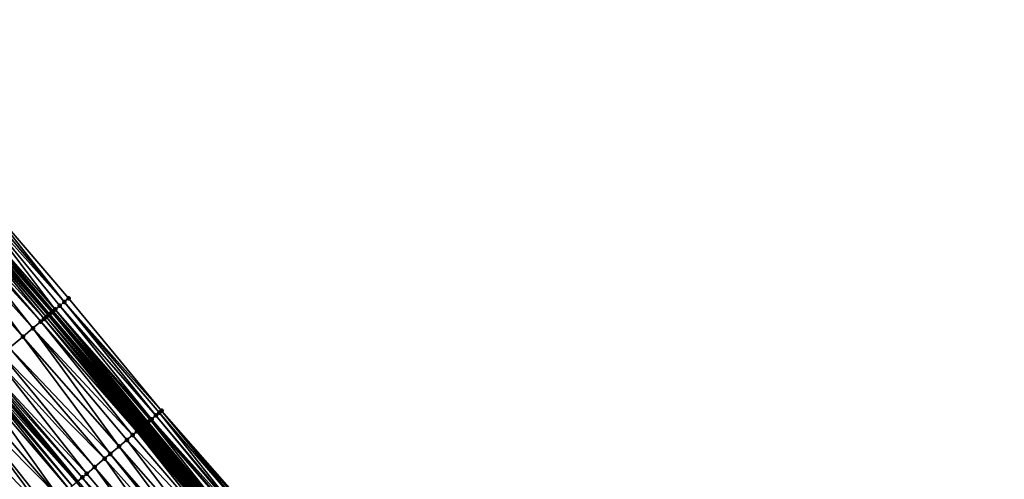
# Model space of a CAD drawing. Header units: feet. Extents: x 2004186 to 2014793, y 836912 to 864902.
# Tile 446 of 656: x 2008191 to 2008326, y 851045 to 851108. Entities that reach past the tile are written whole.
import ezdxf

# ---------------------------------------------------------------- set-up
doc = ezdxf.new("R2010")
doc.units = ezdxf.units.FT
doc.header["$LTSCALE"] = 100
doc.header["$MEASUREMENT"] = 0
for name, color, linetype, lineweight in [('EP_Travel Lane', 5, 'Continuous', 40), ('GPL_Skip Line', 2, 'Continuous', 40), ('Road Shots', 4, 'Continuous', 200), ('Road X-Section', 30, 'Continuous', 13)]:
    doc.layers.add(name, color=color, linetype=linetype, lineweight=lineweight)
doc.layers.add('I-77 SB_MM21-27-Surface-Border', color=7, linetype='Continuous')
doc.layers.add('I-77 SB_MM21-27-Surface-TIN', color=7, linetype='Continuous')

msp = doc.modelspace()

# ---------------------------------------------------------------- linework, layer by layer
at = {"layer": 'EP_Travel Lane'}
msp.add_polyline3d([(2008323.472519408, 850914.4898175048, 430.5854128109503), (2008310.598384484, 850929.7949696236, 430.6807183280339), (2008297.724210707, 850945.1001679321, 430.7617483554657), (2008284.850034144, 850960.4053695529, 430.8417702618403), (2008271.975816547, 850975.7106199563, 430.9067074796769), (2008259.098849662, 850991.0182724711, 431.0103039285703), (2008246.224206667, 851006.3230156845, 431.1044200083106), (2008233.349510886, 851021.6278216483, 431.1762554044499), (2008220.474785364, 851036.9326629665, 431.2355468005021), (2008207.600080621, 851052.2374795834, 431.3036043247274), (2008194.725365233, 851067.5423088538, 431.3671688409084), (2008181.850608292, 851082.8471875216, 431.4131938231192), (2008168.975943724, 851098.1519563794, 431.4982138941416), (2008156.096774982, 851113.4519299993, 431.5766778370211)], dxfattribs=at)
at = {"layer": 'GPL_Skip Line'}
msp.add_polyline3d([(2008301.634466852, 850922.2540007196, 430.8343349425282), (2008288.760262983, 850937.5592348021, 430.9043157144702), (2008275.886114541, 850952.8644029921, 430.9946586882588), (2008263.011883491, 850968.1696693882, 431.0546537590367), (2008250.133467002, 850983.4711834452, 431.1583035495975), (2008237.254279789, 850998.7721472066, 431.2429606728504), (2008224.375028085, 851014.0731875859, 431.3004063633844), (2008211.495798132, 851029.3742021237, 431.3670298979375), (2008198.61661087, 851044.6751659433, 431.4516665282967), (2008185.737372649, 851059.9761903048, 431.5148009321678), (2008172.858154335, 851075.2771910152, 431.5863354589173), (2008159.978934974, 851090.5781929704, 431.6574278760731), (2008147.100408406, 851105.8798665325, 431.7113844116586), (2008134.222225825, 851121.1818336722, 431.7648427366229)], dxfattribs=at)
at = {"layer": 'I-77 SB_MM21-27-Surface-Border', "color": 3, "linetype": 'ByBlock', "lineweight": -2}
msp.add_polyline3d([(2008157.964156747, 851115.0242075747, 431.4439957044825), (2008171.606978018, 851100.3674021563, 431.3233325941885), (2008184.48621391, 851085.0663805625, 431.2592089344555), (2008197.518506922, 851069.8940971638, 431.2145581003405), (2008210.244780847, 851054.464224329, 431.1711233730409), (2008223.429861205, 851039.420999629, 431.0321091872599), (2008236.309060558, 851024.1200214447, 430.9525680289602), (2008249.035333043, 851008.6901503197, 430.9085322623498), (2008261.91448774, 850993.3892251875, 430.8101618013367), (2008274.949048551, 850978.2127810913, 430.6918946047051), (2008287.364191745, 850962.5212008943, 430.6582976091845), (2008300.238305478, 850947.2160739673, 430.5551905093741), (2008313.265456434, 850932.0397088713, 430.4462198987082), (2008325.680614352, 850916.3481111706, 430.4180374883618)], dxfattribs=at)
at = {"layer": 'I-77 SB_MM21-27-Surface-TIN', "color": 128, "linetype": 'ByBlock', "lineweight": -2}
for points in [[(2008183.56828557, 851084.2934590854, 431.3172560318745), (2008182.497363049, 851083.3917246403, 431.3823927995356), (2008195.682678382, 851068.3482207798, 431.3425252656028)], [(2008184.02725256, 851084.6799164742, 431.2894222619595), (2008183.56828557, 851084.2934590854, 431.3172560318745), (2008196.906565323, 851069.3788035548, 431.257739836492)], [(2008183.56828557, 851084.2934590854, 431.3172560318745), (2008196.294612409, 851068.8635233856, 431.2961482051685), (2008196.906565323, 851069.3788035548, 431.257739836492)], [(2008183.56828557, 851084.2934590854, 431.3172560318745), (2008195.682678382, 851068.3482207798, 431.3425252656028), (2008196.294612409, 851068.8635233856, 431.2961482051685)], [(2008184.48621391, 851085.0663805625, 431.2592089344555), (2008184.02725256, 851084.6799164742, 431.2894222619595), (2008196.906565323, 851069.3788035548, 431.257739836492)], [(2008184.48621391, 851085.0663805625, 431.2592089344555), (2008196.906565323, 851069.3788035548, 431.257739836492), (2008197.518506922, 851069.8940971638, 431.2145581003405)], [(2008181.579417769, 851082.6188232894, 431.4332918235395), (2008181.426427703, 851082.4900054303, 431.4421185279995), (2008194.458684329, 851067.3177652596, 431.3821148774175)], [(2008181.579417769, 851082.6188232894, 431.4332918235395), (2008194.725365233, 851067.5423088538, 431.3671688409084), (2008181.850608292, 851082.8471875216, 431.4131938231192)], [(2008181.579417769, 851082.6188232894, 431.4332918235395), (2008194.458684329, 851067.3177652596, 431.3821148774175), (2008194.725365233, 851067.5423088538, 431.3671688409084)], [(2008181.885385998, 851082.8764731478, 431.4106164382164), (2008181.850608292, 851082.8471875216, 431.4131938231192), (2008194.764665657, 851067.5753995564, 431.3649662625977)], [(2008194.764665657, 851067.5753995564, 431.3649662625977), (2008181.850608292, 851082.8471875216, 431.4131938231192), (2008194.725365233, 851067.5423088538, 431.3671688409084)], [(2008182.038376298, 851083.0052907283, 431.4018885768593), (2008181.885385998, 851082.8764731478, 431.4106164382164), (2008194.917676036, 851067.7041932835, 431.3647102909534)], [(2008181.885385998, 851082.8764731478, 431.4106164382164), (2008194.764665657, 851067.5753995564, 431.3649662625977), (2008194.917676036, 851067.7041932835, 431.3647102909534)], [(2008182.497363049, 851083.3917246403, 431.3823927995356), (2008182.038376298, 851083.0052907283, 431.4018885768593), (2008195.223710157, 851067.9617648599, 431.3698374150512)], [(2008182.038376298, 851083.0052907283, 431.4018885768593), (2008194.917676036, 851067.7041932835, 431.3647102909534), (2008195.223710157, 851067.9617648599, 431.3698374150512)], [(2008182.497363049, 851083.3917246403, 431.3823927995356), (2008195.376710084, 851068.0905710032, 431.3651717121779), (2008195.682678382, 851068.3482207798, 431.3425252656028)], [(2008182.497363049, 851083.3917246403, 431.3823927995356), (2008195.223710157, 851067.9617648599, 431.3698374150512), (2008195.376710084, 851068.0905710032, 431.3651717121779)], [(2008180.202422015, 851081.4595637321, 431.4767991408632), (2008179.284384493, 851080.6867719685, 431.4887771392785), (2008192.622635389, 851065.7721507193, 431.4170855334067)], [(2008180.661430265, 851081.8459721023, 431.4663747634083), (2008180.202422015, 851081.4595637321, 431.4767991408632), (2008193.693669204, 851066.6737529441, 431.3989082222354)], [(2008180.202422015, 851081.4595637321, 431.4767991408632), (2008192.622635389, 851065.7721507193, 431.4170855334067), (2008193.693669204, 851066.6737529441, 431.3989082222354)], [(2008181.426427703, 851082.4900054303, 431.4421185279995), (2008180.661430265, 851081.8459721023, 431.4663747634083), (2008194.152673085, 851067.0601665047, 431.3866403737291)], [(2008180.661430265, 851081.8459721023, 431.4663747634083), (2008193.693669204, 851066.6737529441, 431.3989082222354), (2008194.152673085, 851067.0601665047, 431.3866403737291)], [(2008181.426427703, 851082.4900054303, 431.4421185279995), (2008194.152673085, 851067.0601665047, 431.3866403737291), (2008194.458684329, 851067.3177652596, 431.3821148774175)], [(2008179.284384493, 851080.6867719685, 431.4887771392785), (2008177.907324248, 851079.5275890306, 431.5050723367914), (2008191.24558302, 851064.6129584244, 431.436703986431)], [(2008179.284384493, 851080.6867719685, 431.4887771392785), (2008191.24558302, 851064.6129584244, 431.436703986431), (2008192.622635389, 851065.7721507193, 431.4170855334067)], [(2008177.907324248, 851079.5275890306, 431.5050723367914), (2008189.409500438, 851063.0673838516, 431.4574798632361), (2008191.24558302, 851064.6129584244, 431.436703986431)], [(2008196.906565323, 851069.3788035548, 431.257739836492), (2008196.294612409, 851068.8635233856, 431.2961482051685), (2008209.47987009, 851053.82008802, 431.2319542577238)], [(2008197.518506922, 851069.8940971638, 431.2145581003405), (2008196.906565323, 851069.3788035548, 431.257739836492), (2008210.244780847, 851054.464224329, 431.1711233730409)], [(2008196.906565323, 851069.3788035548, 431.257739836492), (2008209.938821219, 851054.206564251, 431.1974283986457), (2008210.244780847, 851054.464224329, 431.1711233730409)], [(2008196.906565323, 851069.3788035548, 431.257739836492), (2008209.47987009, 851053.82008802, 431.2319542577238), (2008209.938821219, 851054.206564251, 431.1974283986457)], [(2008195.223710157, 851067.9617648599, 431.3698374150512), (2008194.917676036, 851067.7041932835, 431.3647102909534), (2008207.949979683, 851052.531897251, 431.3245465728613)], [(2008195.376710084, 851068.0905710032, 431.3651717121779), (2008195.223710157, 851067.9617648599, 431.3698374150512), (2008208.256005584, 851052.7894785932, 431.3262053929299)], [(2008195.223710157, 851067.9617648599, 431.3698374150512), (2008208.103006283, 851052.6606717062, 431.3311352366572), (2008208.256005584, 851052.7894785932, 431.3262053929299)], [(2008195.223710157, 851067.9617648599, 431.3698374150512), (2008207.949979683, 851052.531897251, 431.3245465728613), (2008208.103006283, 851052.6606717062, 431.3311352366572)], [(2008195.682678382, 851068.3482207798, 431.3425252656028), (2008195.376710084, 851068.0905710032, 431.3651717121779), (2008208.40898615, 851052.9183077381, 431.3133703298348)], [(2008195.376710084, 851068.0905710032, 431.3651717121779), (2008208.256005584, 851052.7894785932, 431.3262053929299), (2008208.40898615, 851052.9183077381, 431.3133703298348)], [(2008196.294612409, 851068.8635233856, 431.2961482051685), (2008195.682678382, 851068.3482207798, 431.3425252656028), (2008208.867909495, 851053.3048169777, 431.2671211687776)], [(2008195.682678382, 851068.3482207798, 431.3425252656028), (2008208.714932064, 851053.1759841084, 431.2812789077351), (2008208.867909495, 851053.3048169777, 431.2671211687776)], [(2008195.682678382, 851068.3482207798, 431.3425252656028), (2008208.40898615, 851052.9183077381, 431.3133703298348), (2008208.714932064, 851053.1759841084, 431.2812789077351)], [(2008196.294612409, 851068.8635233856, 431.2961482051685), (2008208.867909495, 851053.3048169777, 431.2671211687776), (2008209.47987009, 851053.82008802, 431.2319542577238)], [(2008193.693669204, 851066.6737529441, 431.3989082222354), (2008192.622635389, 851065.7721507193, 431.4170855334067), (2008206.266899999, 851051.1151252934, 431.3419097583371)], [(2008194.152673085, 851067.0601665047, 431.3866403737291), (2008193.693669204, 851066.6737529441, 431.3989082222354), (2008206.878910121, 851051.6303374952, 431.3276405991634)], [(2008193.693669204, 851066.6737529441, 431.3989082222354), (2008206.266899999, 851051.1151252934, 431.3419097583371), (2008206.878910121, 851051.6303374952, 431.3276405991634)], [(2008194.458684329, 851067.3177652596, 431.3821148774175), (2008194.152673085, 851067.0601665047, 431.3866403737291), (2008207.184917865, 851051.8879404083, 431.3216382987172)], [(2008194.152673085, 851067.0601665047, 431.3866403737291), (2008207.031908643, 851051.7591453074, 431.3223821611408), (2008207.184917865, 851051.8879404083, 431.3216382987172)], [(2008194.152673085, 851067.0601665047, 431.3866403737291), (2008206.878910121, 851051.6303374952, 431.3276405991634), (2008207.031908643, 851051.7591453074, 431.3223821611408)], [(2008194.458684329, 851067.3177652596, 431.3821148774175), (2008207.490903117, 851052.1455700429, 431.3061454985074), (2008194.725365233, 851067.5423088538, 431.3671688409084)], [(2008194.458684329, 851067.3177652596, 431.3821148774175), (2008207.337918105, 851052.0167461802, 431.3171044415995), (2008207.490903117, 851052.1455700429, 431.3061454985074)], [(2008194.458684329, 851067.3177652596, 431.3821148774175), (2008207.184917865, 851051.8879404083, 431.3216382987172), (2008207.337918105, 851052.0167461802, 431.3171044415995)], [(2008194.764665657, 851067.5753995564, 431.3649662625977), (2008194.725365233, 851067.5423088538, 431.3671688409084), (2008207.643905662, 851052.2743730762, 431.3025842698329)], [(2008207.490903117, 851052.1455700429, 431.3061454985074), (2008207.600080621, 851052.2374795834, 431.3036043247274), (2008194.725365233, 851067.5423088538, 431.3671688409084)], [(2008207.643905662, 851052.2743730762, 431.3025842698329), (2008194.725365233, 851067.5423088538, 431.3671688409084), (2008207.600080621, 851052.2374795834, 431.3036043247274)], [(2008194.917676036, 851067.7041932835, 431.3647102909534), (2008194.764665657, 851067.5753995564, 431.3649662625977), (2008207.643905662, 851052.2743730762, 431.3025842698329)], [(2008194.917676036, 851067.7041932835, 431.3647102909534), (2008207.79693932, 851052.4031391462, 431.3121509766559), (2008207.949979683, 851052.531897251, 431.3245465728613)], [(2008194.917676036, 851067.7041932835, 431.3647102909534), (2008207.643905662, 851052.2743730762, 431.3025842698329), (2008207.79693932, 851052.4031391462, 431.3121509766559)], [(2008192.622635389, 851065.7721507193, 431.4170855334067), (2008191.24558302, 851064.6129584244, 431.436703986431), (2008204.43083617, 851049.5695284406, 431.3705985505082)], [(2008192.622635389, 851065.7721507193, 431.4170855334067), (2008205.501876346, 851050.4711231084, 431.3551051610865), (2008206.266899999, 851051.1151252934, 431.3419097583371)], [(2008192.622635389, 851065.7721507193, 431.4170855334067), (2008204.43083617, 851049.5695284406, 431.3705985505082), (2008205.501876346, 851050.4711231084, 431.3551051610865)], [(2008191.24558302, 851064.6129584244, 431.436703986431), (2008189.409500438, 851063.0673838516, 431.4574798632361), (2008203.206772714, 851048.539155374, 431.3809039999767)], [(2008191.24558302, 851064.6129584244, 431.436703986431), (2008203.206772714, 851048.539155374, 431.3809039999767), (2008204.43083617, 851049.5695284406, 431.3705985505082)], [(2008189.409500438, 851063.0673838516, 431.4574798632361), (2008188.338452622, 851062.1657982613, 431.4697492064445), (2008202.441739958, 851047.8951640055, 431.39025783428)], [(2008189.409500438, 851063.0673838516, 431.4574798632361), (2008202.441739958, 851047.8951640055, 431.39025783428), (2008203.206772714, 851048.539155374, 431.3809039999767)], [(2008187.573427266, 851061.5217981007, 431.48222562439), (2008186.349405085, 851060.4913759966, 431.5099471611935), (2008199.993642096, 851045.8343833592, 431.4231262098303)], [(2008188.338452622, 851062.1657982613, 431.4697492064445), (2008187.573427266, 851061.5217981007, 431.48222562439), (2008201.064674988, 851046.73598668, 431.404559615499)], [(2008187.573427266, 851061.5217981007, 431.48222562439), (2008199.993642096, 851045.8343833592, 431.4231262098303), (2008201.064674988, 851046.73598668, 431.404559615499)], [(2008188.338452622, 851062.1657982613, 431.4697492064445), (2008201.064674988, 851046.73598668, 431.404559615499), (2008202.441739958, 851047.8951640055, 431.39025783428)], [(2008185.58436078, 851059.8473983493, 431.51442778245), (2008185.2783544, 851059.5897938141, 431.5210062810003), (2008198.61661087, 851044.6751659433, 431.4516665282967)], [(2008185.58436078, 851059.8473983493, 431.51442778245), (2008198.61661087, 851044.6751659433, 431.4516665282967), (2008185.737372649, 851059.9761903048, 431.5148009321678)], [(2008186.043396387, 851060.2337742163, 431.5155472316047), (2008185.737372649, 851059.9761903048, 431.5148009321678), (2008198.769622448, 851044.8039582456, 431.4519166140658)], [(2008198.769622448, 851044.8039582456, 431.4519166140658), (2008185.737372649, 851059.9761903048, 431.5148009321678), (2008198.61661087, 851044.6751659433, 431.4516665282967)], [(2008186.349405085, 851060.4913759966, 431.5099471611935), (2008186.043396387, 851060.2337742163, 431.5155472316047), (2008199.381637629, 851045.3191644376, 431.4397819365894)], [(2008186.043396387, 851060.2337742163, 431.5155472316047), (2008198.769622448, 851044.8039582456, 431.4519166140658), (2008199.381637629, 851045.3191644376, 431.4397819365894)], [(2008186.349405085, 851060.4913759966, 431.5099471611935), (2008199.381637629, 851045.3191644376, 431.4397819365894), (2008199.993642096, 851045.8343833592, 431.4231262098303)], [(2008184.513280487, 851058.9458513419, 431.5129940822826), (2008183.136099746, 851057.7868115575, 431.4784469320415), (2008196.168332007, 851042.6146003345, 431.4081622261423)], [(2008184.97233136, 851059.3322090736, 431.5205544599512), (2008184.513280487, 851058.9458513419, 431.5129940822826), (2008197.545512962, 851043.7736398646, 431.4427998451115)], [(2008184.513280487, 851058.9458513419, 431.5129940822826), (2008196.168332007, 851042.6146003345, 431.4081622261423), (2008197.545512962, 851043.7736398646, 431.4427998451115)], [(2008185.125346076, 851059.4609976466, 431.5221289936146), (2008184.97233136, 851059.3322090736, 431.5205544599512), (2008198.00456456, 851044.1599967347, 431.4506661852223)], [(2008184.97233136, 851059.3322090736, 431.5205544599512), (2008197.545512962, 851043.7736398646, 431.4427998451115), (2008198.00456456, 851044.1599967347, 431.4506661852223)], [(2008185.2783544, 851059.5897938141, 431.5210062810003), (2008185.125346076, 851059.4609976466, 431.5221289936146), (2008198.00456456, 851044.1599967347, 431.4506661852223)], [(2008185.2783544, 851059.5897938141, 431.5210062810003), (2008198.00456456, 851044.1599967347, 431.4506661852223), (2008198.61661087, 851044.6751659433, 431.4516665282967)], [(2008183.136099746, 851057.7868115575, 431.4784469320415), (2008182.064967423, 851056.8853263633, 431.4550595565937), (2008196.168332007, 851042.6146003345, 431.4081622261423)], [(2008182.064967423, 851056.8853263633, 431.4550595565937), (2008180.228754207, 851055.33990699, 431.4207147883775), (2008194.026090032, 851040.8116030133, 431.3709531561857)], [(2008182.064967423, 851056.8853263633, 431.4550595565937), (2008194.485139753, 851041.1979621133, 431.3780275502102), (2008196.168332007, 851042.6146003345, 431.4081622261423)], [(2008182.064967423, 851056.8853263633, 431.4550595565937), (2008194.026090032, 851040.8116030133, 431.3709531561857), (2008194.485139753, 851041.1979621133, 431.3780275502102)], [(2008179.004615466, 851054.3096233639, 431.3992543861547), (2008177.933493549, 851053.4081258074, 431.380257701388), (2008191.118735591, 851038.3647090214, 431.3094650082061)], [(2008179.616686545, 851054.8247631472, 431.410705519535), (2008179.004615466, 851054.3096233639, 431.3992543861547), (2008192.954957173, 851039.910118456, 431.3473396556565)], [(2008179.004615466, 851054.3096233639, 431.3992543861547), (2008191.118735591, 851038.3647090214, 431.3094650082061), (2008192.954957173, 851039.910118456, 431.3473396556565)], [(2008180.228754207, 851055.33990699, 431.4207147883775), (2008179.616686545, 851054.8247631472, 431.410705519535), (2008192.954957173, 851039.910118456, 431.3473396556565)], [(2008180.228754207, 851055.33990699, 431.4207147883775), (2008192.954957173, 851039.910118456, 431.3473396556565), (2008194.026090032, 851040.8116030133, 431.3709531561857)], [(2008210.244780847, 851054.464224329, 431.1711233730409), (2008209.938821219, 851054.206564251, 431.1974283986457), (2008222.970929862, 851039.0344998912, 431.0749836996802)], [(2008210.244780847, 851054.464224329, 431.1711233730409), (2008223.276889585, 851039.2921598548, 431.048719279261), (2008223.429861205, 851039.420999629, 431.0321091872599)], [(2008210.244780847, 851054.464224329, 431.1711233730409), (2008222.970929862, 851039.0344998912, 431.0749836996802), (2008223.276889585, 851039.2921598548, 431.048719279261)], [(2008177.933493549, 851053.4081258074, 431.380257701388), (2008190.506671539, 851037.8495608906, 431.3009787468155), (2008191.118735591, 851038.3647090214, 431.3094650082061)], [(2008208.714932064, 851053.1759841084, 431.2812789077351), (2008208.40898615, 851052.9183077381, 431.3133703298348), (2008221.135162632, 851037.4885506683, 431.2288203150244)], [(2008208.867909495, 851053.3048169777, 431.2671211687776), (2008208.714932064, 851053.1759841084, 431.2812789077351), (2008221.900042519, 851038.132723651, 431.1549644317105)], [(2008208.714932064, 851053.1759841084, 431.2812789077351), (2008221.135162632, 851037.4885506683, 431.2288203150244), (2008221.900042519, 851038.132723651, 431.1549644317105)], [(2008209.47987009, 851053.82008802, 431.2319542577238), (2008208.867909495, 851053.3048169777, 431.2671211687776), (2008222.206002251, 851038.3903836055, 431.1287031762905)], [(2008208.867909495, 851053.3048169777, 431.2671211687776), (2008221.900042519, 851038.132723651, 431.1549644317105), (2008222.206002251, 851038.3903836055, 431.1287031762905)], [(2008209.938821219, 851054.206564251, 431.1974283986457), (2008209.47987009, 851053.82008802, 431.2319542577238), (2008222.358998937, 851038.5191935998, 431.1226697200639)], [(2008209.47987009, 851053.82008802, 431.2319542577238), (2008222.206002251, 851038.3903836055, 431.1287031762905), (2008222.358998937, 851038.5191935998, 431.1226697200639)], [(2008209.938821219, 851054.206564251, 431.1974283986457), (2008222.358998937, 851038.5191935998, 431.1226697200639), (2008222.970929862, 851039.0344998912, 431.0749836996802)], [(2008206.878910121, 851051.6303374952, 431.3276405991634), (2008206.266899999, 851051.1151252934, 431.3419097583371), (2008219.299147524, 851035.9428959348, 431.2780660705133)], [(2008207.031908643, 851051.7591453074, 431.3223821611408), (2008206.878910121, 851051.6303374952, 431.3276405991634), (2008219.911155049, 851036.4581112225, 431.2627009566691)], [(2008206.878910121, 851051.6303374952, 431.3276405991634), (2008219.758155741, 851036.3293043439, 431.2676278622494), (2008219.911155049, 851036.4581112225, 431.2627009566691)], [(2008206.878910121, 851051.6303374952, 431.3276405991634), (2008219.299147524, 851035.9428959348, 431.2780660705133), (2008219.758155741, 851036.3293043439, 431.2676278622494)], [(2008207.184917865, 851051.8879404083, 431.3216382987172), (2008207.031908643, 851051.7591453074, 431.3223821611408), (2008220.064163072, 851036.5869077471, 431.2614514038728)], [(2008207.031908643, 851051.7591453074, 431.3223821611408), (2008219.911155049, 851036.4581112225, 431.2627009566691), (2008220.064163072, 851036.5869077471, 431.2614514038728)], [(2008207.337918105, 851052.0167461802, 431.3171044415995), (2008207.184917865, 851051.8879404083, 431.3216382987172), (2008220.217163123, 851036.7157137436, 431.2568378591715)], [(2008207.184917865, 851051.8879404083, 431.3216382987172), (2008220.064163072, 851036.5869077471, 431.2614514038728), (2008220.217163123, 851036.7157137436, 431.2568378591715)], [(2008207.490903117, 851052.1455700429, 431.3061454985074), (2008207.337918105, 851052.0167461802, 431.3171044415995), (2008220.217163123, 851036.7157137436, 431.2568378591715)], [(2008207.490903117, 851052.1455700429, 431.3061454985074), (2008220.474785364, 851036.9326629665, 431.2355468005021), (2008207.600080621, 851052.2374795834, 431.3036043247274)], [(2008207.490903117, 851052.1455700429, 431.3061454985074), (2008220.217163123, 851036.7157137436, 431.2568378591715), (2008220.474785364, 851036.9326629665, 431.2355468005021)], [(2008207.643905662, 851052.2743730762, 431.3025842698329), (2008207.600080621, 851052.2374795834, 431.3036043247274), (2008220.523125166, 851036.9733709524, 431.2315517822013)], [(2008220.523125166, 851036.9733709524, 431.2315517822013), (2008207.600080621, 851052.2374795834, 431.3036043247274), (2008220.474785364, 851036.9326629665, 431.2355468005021)], [(2008207.79693932, 851052.4031391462, 431.3121509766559), (2008207.643905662, 851052.2743730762, 431.3025842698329), (2008220.523125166, 851036.9733709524, 431.2315517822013)], [(2008207.949979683, 851052.531897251, 431.3245465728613), (2008207.79693932, 851052.4031391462, 431.3121509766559), (2008220.676143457, 851037.1021552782, 431.2346347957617)], [(2008207.79693932, 851052.4031391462, 431.3121509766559), (2008220.523125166, 851036.9733709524, 431.2315517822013), (2008220.676143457, 851037.1021552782, 431.2346347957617)], [(2008208.103006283, 851052.6606717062, 431.3311352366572), (2008207.949979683, 851052.531897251, 431.3245465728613), (2008220.829171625, 851037.2309278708, 431.2418848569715)], [(2008207.949979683, 851052.531897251, 431.3245465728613), (2008220.676143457, 851037.1021552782, 431.2346347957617), (2008220.829171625, 851037.2309278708, 431.2418848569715)], [(2008208.256005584, 851052.7894785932, 431.3262053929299), (2008208.103006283, 851052.6606717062, 431.3311352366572), (2008221.135162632, 851037.4885506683, 431.2288203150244)], [(2008208.103006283, 851052.6606717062, 431.3311352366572), (2008220.98217367, 851037.3597314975, 431.2381129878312), (2008221.135162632, 851037.4885506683, 431.2288203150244)], [(2008208.103006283, 851052.6606717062, 431.3311352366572), (2008220.829171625, 851037.2309278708, 431.2418848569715), (2008220.98217367, 851037.3597314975, 431.2381129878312)], [(2008208.40898615, 851052.9183077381, 431.3133703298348), (2008208.256005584, 851052.7894785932, 431.3262053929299), (2008221.135162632, 851037.4885506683, 431.2288203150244)], [(2008205.501876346, 851050.4711231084, 431.3551051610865), (2008204.43083617, 851049.5695284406, 431.3705985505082), (2008217.616073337, 851034.5261174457, 431.2977489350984)], [(2008206.266899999, 851051.1151252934, 431.3419097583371), (2008205.501876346, 851050.4711231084, 431.3551051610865), (2008219.299147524, 851035.9428959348, 431.2780660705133)], [(2008205.501876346, 851050.4711231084, 431.3551051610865), (2008217.616073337, 851034.5261174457, 431.2977489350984), (2008219.299147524, 851035.9428959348, 431.2780660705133)], [(2008204.43083617, 851049.5695284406, 431.3705985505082), (2008203.206772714, 851048.539155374, 431.3809039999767), (2008216.392008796, 851033.4957456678, 431.3075966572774)], [(2008204.43083617, 851049.5695284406, 431.3705985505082), (2008216.392008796, 851033.4957456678, 431.3075966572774), (2008217.616073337, 851034.5261174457, 431.2977489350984)], [(2008202.441739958, 851047.8951640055, 431.39025783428), (2008201.064674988, 851046.73598668, 431.404559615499), (2008214.096900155, 851031.5637838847, 431.3312816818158)], [(2008203.206772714, 851048.539155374, 431.3809039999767), (2008202.441739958, 851047.8951640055, 431.39025783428), (2008215.779979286, 851032.9805564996, 431.3136851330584)], [(2008202.441739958, 851047.8951640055, 431.39025783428), (2008214.096900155, 851031.5637838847, 431.3312816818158), (2008215.779979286, 851032.9805564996, 431.3136851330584)], [(2008203.206772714, 851048.539155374, 431.3809039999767), (2008215.779979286, 851032.9805564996, 431.3136851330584), (2008216.392008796, 851033.4957456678, 431.3075966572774)], [(2008201.064674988, 851046.73598668, 431.404559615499), (2008199.993642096, 851045.8343833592, 431.4231262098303), (2008212.872856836, 851030.5333868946, 431.3500837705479)], [(2008201.064674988, 851046.73598668, 431.404559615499), (2008212.872856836, 851030.5333868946, 431.3500837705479), (2008214.096900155, 851031.5637838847, 431.3312816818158)], [(2008199.381637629, 851045.3191644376, 431.4397819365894), (2008198.769622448, 851044.8039582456, 431.4519166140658), (2008211.954839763, 851029.7605708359, 431.3706904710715)], [(2008199.993642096, 851045.8343833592, 431.4231262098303), (2008199.381637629, 851045.3191644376, 431.4397819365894), (2008212.872856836, 851030.5333868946, 431.3500837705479)], [(2008199.381637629, 851045.3191644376, 431.4397819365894), (2008211.954839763, 851029.7605708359, 431.3706904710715), (2008212.872856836, 851030.5333868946, 431.3500837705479)]]:
    msp.add_3dface(points, dxfattribs=at)
at = {"layer": 'Road Shots', "lineweight": 100}
for p in [(2008196.906565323, 851069.3788035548, 431.257739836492), (2008197.518506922, 851069.8940971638, 431.2145581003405), (2008195.223710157, 851067.9617648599, 431.3698374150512), (2008195.376710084, 851068.0905710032, 431.3651717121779), (2008195.682678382, 851068.3482207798, 431.3425252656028), (2008196.294612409, 851068.8635233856, 431.2961482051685), (2008193.693669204, 851066.6737529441, 431.3989082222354), (2008194.152673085, 851067.0601665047, 431.3866403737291), (2008194.458684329, 851067.3177652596, 431.3821148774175), (2008194.764665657, 851067.5753995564, 431.3649662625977), (2008194.917676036, 851067.7041932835, 431.3647102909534), (2008192.622635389, 851065.7721507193, 431.4170855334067), (2008191.24558302, 851064.6129584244, 431.436703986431), (2008210.244780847, 851054.464224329, 431.1711233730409), (2008208.714932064, 851053.1759841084, 431.2812789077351), (2008208.867909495, 851053.3048169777, 431.2671211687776), (2008209.47987009, 851053.82008802, 431.2319542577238), (2008209.938821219, 851054.206564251, 431.1974283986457), (2008206.878910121, 851051.6303374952, 431.3276405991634), (2008207.031908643, 851051.7591453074, 431.3223821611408), (2008207.184917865, 851051.8879404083, 431.3216382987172), (2008207.337918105, 851052.0167461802, 431.3171044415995), (2008207.490903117, 851052.1455700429, 431.3061454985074), (2008207.643905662, 851052.2743730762, 431.3025842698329), (2008207.79693932, 851052.4031391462, 431.3121509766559), (2008207.949979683, 851052.531897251, 431.3245465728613), (2008208.103006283, 851052.6606717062, 431.3311352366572), (2008208.256005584, 851052.7894785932, 431.3262053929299), (2008208.40898615, 851052.9183077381, 431.3133703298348), (2008205.501876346, 851050.4711231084, 431.3551051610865), (2008206.266899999, 851051.1151252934, 431.3419097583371), (2008204.43083617, 851049.5695284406, 431.3705985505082), (2008202.441739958, 851047.8951640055, 431.39025783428), (2008203.206772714, 851048.539155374, 431.3809039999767), (2008201.064674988, 851046.73598668, 431.404559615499), (2008199.381637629, 851045.3191644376, 431.4397819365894), (2008199.993642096, 851045.8343833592, 431.4231262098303)]:
    msp.add_point(p, dxfattribs=at)
at = {"layer": 'Road X-Section', "extrusion": (-0.6439606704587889, 0.7650497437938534, 0.003680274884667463), "elevation": -642087.8290135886, "flags": 128}
msp.add_lwpolyline([(-2084408.852952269, 2794.283150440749), (-2084409.452952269, 2794.303869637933), (-2084410.252952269, 2794.337655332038), (-2084410.452952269, 2794.343474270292), (-2084411.052952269, 2794.355319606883), (-2084411.652952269, 2794.377189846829), (-2084411.852952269, 2794.378708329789), (-2084412.252952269, 2794.372198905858), (-2084412.452952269, 2794.374654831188), (-2084412.652952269, 2794.382344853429), (-2084413.252952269, 2794.422327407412), (-2084413.452952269, 2794.429834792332), (-2084414.252952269, 2794.447525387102), (-2084415.052952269, 2794.458893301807), (-2084416.452952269, 2794.477890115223), (-2084417.252952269, 2794.489341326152), (-2084418.052952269, 2794.499350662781), (-2084420.452952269, 2794.533695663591), (-2084421.85295227, 2794.557083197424), (-2084423.652952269, 2794.591630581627), (-2084424.252952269, 2794.599191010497), (-2084424.452952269, 2794.600765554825), (-2084424.652952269, 2794.599642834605), (-2084425.052952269, 2794.593064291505), (-2084425.652952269, 2794.594183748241), (-2084426.052952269, 2794.588583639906), (-2084427.652952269, 2794.560861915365), (-2084428.652952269, 2794.548385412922), (-2084430.05295227, 2794.536115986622), (-2084432.452952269, 2794.515339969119), (-2084434.25295227, 2794.495721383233), (-2084435.652952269, 2794.47754394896), (-2084436.252952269, 2794.465276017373), (-2084436.65295227, 2794.460750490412), (-2084437.052952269, 2794.443601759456), (-2084437.252952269, 2794.44334578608), (-2084437.652952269, 2794.4484729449), (-2084437.85295227, 2794.443807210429), (-2084438.252952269, 2794.421160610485), (-2084439.052952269, 2794.374783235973), (-2084439.85295227, 2794.336374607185), (-2084440.652952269, 2794.293192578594)], dxfattribs=at)
at = {"layer": 'Road X-Section', "extrusion": (-0.6439606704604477, 0.7650497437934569, 0.003680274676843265), "elevation": -642107.8290173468, "flags": 128}
msp.add_lwpolyline([(-2084408.652951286, 2794.278132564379), (-2084409.252951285, 2794.294499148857), (-2084410.052951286, 2794.324794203), (-2084410.852951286, 2794.348631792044), (-2084411.252951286, 2794.362328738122), (-2084411.652951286, 2794.370917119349), (-2084411.852951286, 2794.372221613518), (-2084412.052951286, 2794.370462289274), (-2084412.252951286, 2794.365074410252), (-2084412.452951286, 2794.362307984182), (-2084412.652951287, 2794.371731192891), (-2084412.852951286, 2794.387528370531), (-2084413.052951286, 2794.405356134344), (-2084413.252951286, 2794.420941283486), (-2084413.452951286, 2794.428599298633), (-2084414.052951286, 2794.444428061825), (-2084414.652951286, 2794.453086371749), (-2084415.452951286, 2794.461572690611), (-2084417.852951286, 2794.499447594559), (-2084419.252951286, 2794.523061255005), (-2084419.852951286, 2794.530135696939), (-2084422.052951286, 2794.560270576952), (-2084423.852951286, 2794.594908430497), (-2084424.452951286, 2794.60277482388), (-2084425.452951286, 2794.604025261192), (-2084426.252951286, 2794.591890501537), (-2084427.052951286, 2794.575234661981), (-2084428.452951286, 2794.556667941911), (-2084430.252951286, 2794.542366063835), (-2084431.252951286, 2794.533012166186), (-2084432.852951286, 2794.522706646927), (-2084434.252951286, 2794.507213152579), (-2084435.252951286, 2794.494017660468), (-2084436.052951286, 2794.479748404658), (-2084436.252951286, 2794.474489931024), (-2084436.452951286, 2794.473746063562), (-2084436.652951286, 2794.469212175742), (-2084436.852951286, 2794.458253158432), (-2084437.052951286, 2794.454691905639), (-2084437.252951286, 2794.464258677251), (-2084437.452951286, 2794.476654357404), (-2084437.652951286, 2794.483243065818), (-2084437.852951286, 2794.478313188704), (-2084438.052951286, 2794.465478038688), (-2084438.452951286, 2794.433386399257), (-2084438.652951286, 2794.419228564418), (-2084439.452951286, 2794.384061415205), (-2084440.052951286, 2794.349535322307), (-2084440.452951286, 2794.323230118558)], dxfattribs=at)

doc.saveas('drawing.dxf')
